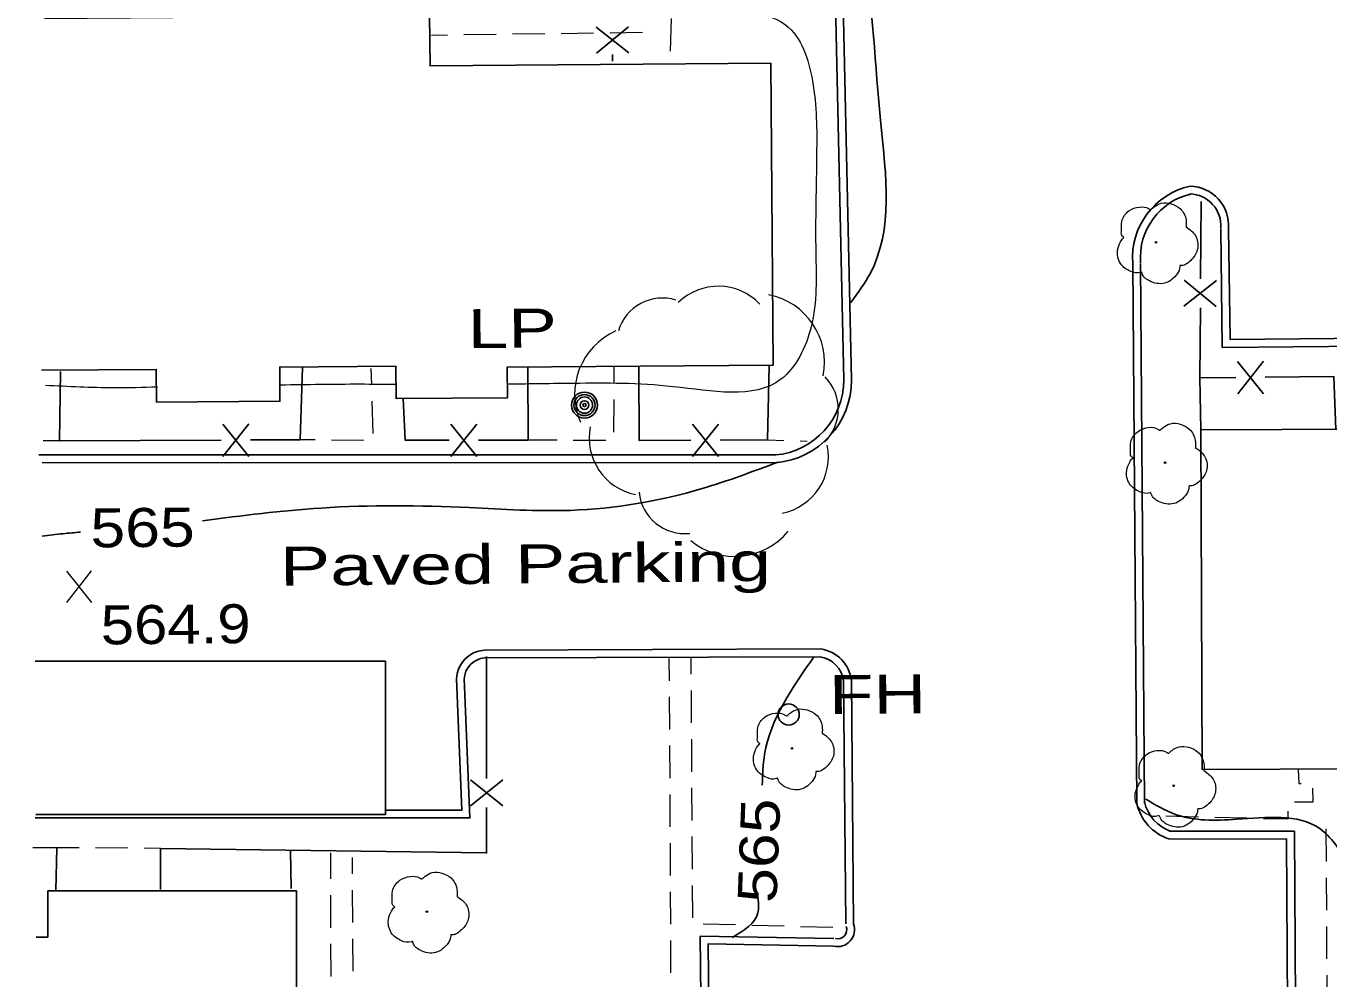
# Model space of a CAD drawing. Extents: x 2361708 to 2370558, y 6977955 to 6991887.
# Drawn here: x 2365826.1 to 2365986.7, y 6986888.4 to 6987005.8 of the extents above; entities that cross this region are included whole.
import ezdxf
from ezdxf.enums import TextEntityAlignment as Align

# ---------------------------------------------------------------- set-up
doc = ezdxf.new("R2010")
doc.units = 0
doc.header["$LTSCALE"] = 1.9
for name, color, linetype, lineweight in [('11', 7, 'Continuous', 25), ('13', 7, 'Continuous', 13), ('17', 7, 'Continuous', 25), ('2', 7, 'Continuous', 25), ('20', 7, 'Continuous', 25), ('29', 7, 'Continuous', 13), ('31', 7, 'Continuous', 13), ('35', 7, 'Continuous', 13)]:
    doc.layers.add(name, color=color, linetype=linetype, lineweight=lineweight)

msp = doc.modelspace()

# ---------------------------------------------------------------- linework, layer by layer
at = {"layer": '11'}
for points in [[(2365828.417, 6987006.703), (2365875.866, 6987007.065), (2365875.915, 6987000.855), (2365917.904, 6987001.185), (2365918.198, 6986964.006), (2365885.419, 6986963.744), (2365885.444, 6986959.974), (2365871.735, 6986959.883), (2365871.706, 6986963.863), (2365857.397, 6986963.757), (2365857.427, 6986959.547), (2365842.218, 6986959.442), (2365842.189, 6986963.482), (2365828.029, 6986963.377)], [(2365827.26, 6986927.528), (2365870.422, 6986927.529), (2365870.422, 6986908.648), (2365827.34, 6986908.658)], [(2365826.141, 6986854.904), (2365830.622, 6986854.907), (2365830.619, 6986857.337), (2365859.5, 6986857.362), (2365859.461, 6986899.263), (2365828.83, 6986899.232), (2365828.834, 6986893.562), (2365827.384, 6986893.558)]]:
    msp.add_lwpolyline(points, dxfattribs=at)
msp.add_lwpolyline([(2366085.067, 6986948.063), (2366000.816, 6986947.741), (2366000.786, 6986956.151), (2365970.896, 6986956.047), (2365971.044, 6986914.196), (2365999.835, 6986914.3), (2365999.831, 6986913.611), (2366086.614, 6986913.716), (2366086.613, 6986914.956), (2366115.224, 6986914.979), (2366115.186, 6986956.8), (2366085.055, 6986956.773)], close=True, dxfattribs=at)
at = {"layer": '13'}
for p, q in [((2365905.641, 6987006.698), (2365905.509, 6987002.697)), ((2365876.079, 6987004.657), (2365878.078, 6987004.686)), ((2365880.078, 6987004.715), (2365884.078, 6987004.763)), ((2365886.078, 6987004.792), (2365890.078, 6987004.84)), ((2365892.077, 6987004.869), (2365896.077, 6987004.917)), ((2365898.077, 6987004.946), (2365902.077, 6987005.004)), ((2365868.629, 6986963.574), (2365868.698, 6986961.575)), ((2365898.579, 6986963.759), (2365898.568, 6986961.759)), ((2365868.757, 6986959.575), (2365868.885, 6986955.576)), ((2365898.557, 6986959.758), (2365898.535, 6986955.758)), ((2365830.252, 6986954.678), (2365828.252, 6986954.699)), ((2365861.762, 6986954.798), (2365859.912, 6986954.82)), ((2365867.764, 6986954.735), (2365863.763, 6986954.777)), ((2365891.574, 6986954.752), (2365887.994, 6986954.778)), ((2365897.575, 6986954.719), (2365893.574, 6986954.741)), ((2365917.505, 6986954.799), (2365919.506, 6986954.738)), ((2365921.506, 6986954.677), (2365922.377, 6986954.655)), ((2365905.417, 6986925.132), (2365905.401, 6986927.872)), ((2365908.061, 6986927.927), (2365908.069, 6986925.927)), ((2365908.079, 6986923.927), (2365908.107, 6986919.927)), ((2365905.454, 6986919.132), (2365905.426, 6986923.132)), ((2365905.491, 6986913.132), (2365905.463, 6986917.132)), ((2365908.116, 6986917.927), (2365908.144, 6986913.928)), ((2365905.518, 6986907.132), (2365905.5, 6986911.132)), ((2365908.153, 6986911.928), (2365908.181, 6986907.927)), ((2365964.598, 6986908.495), (2365964.568, 6986908.494)), ((2365970.6, 6986908.342), (2365966.599, 6986908.444)), ((2365976.602, 6986908.189), (2365972.601, 6986908.291)), ((2365908.19, 6986905.928), (2365908.218, 6986901.927)), ((2365986.315, 6986906.871), (2365986.333, 6986902.871)), ((2365832.689, 6986904.539), (2365829.939, 6986904.553)), ((2365838.69, 6986904.506), (2365834.69, 6986904.528)), ((2365842.69, 6986904.484), (2365840.69, 6986904.495)), ((2365905.546, 6986901.132), (2365905.527, 6986905.132)), ((2365863.697, 6986900.714), (2365863.687, 6986903.914)), ((2365866.303, 6986903.339), (2365866.322, 6986901.339)), ((2365908.227, 6986899.927), (2365908.245, 6986895.928)), ((2365986.342, 6986900.871), (2365986.36, 6986896.871)), ((2365863.704, 6986894.714), (2365863.696, 6986898.714)), ((2365866.341, 6986899.339), (2365866.369, 6986895.339)), ((2365905.572, 6986895.132), (2365905.554, 6986899.132)), ((2365909.563, 6986895.2), (2365913.563, 6986895.088)), ((2365915.564, 6986895.037), (2365919.565, 6986894.925)), ((2365921.566, 6986894.874), (2365925.567, 6986894.762)), ((2365986.369, 6986894.871), (2365986.397, 6986890.871)), ((2365866.378, 6986893.339), (2365866.406, 6986889.339)), ((2365905.6, 6986889.132), (2365905.582, 6986893.132)), ((2365863.722, 6986888.714), (2365863.713, 6986892.714)), ((2365986.406, 6986888.871), (2365986.434, 6986884.871))]:
    msp.add_line(p, q, dxfattribs=at)
for points in [[(2365982.895, 6986914.199), (2365982.961, 6986912.48), (2365983.241, 6986912.492)], [(2365984.637, 6986911.916), (2365984.713, 6986910.186), (2365982.443, 6986910.175)], [(2365981.594, 6986909.047), (2365981.623, 6986908.067), (2365978.602, 6986908.138)]]:
    msp.add_lwpolyline(points, dxfattribs=at)
at = {"layer": '17'}
for p, q in [((2365896.37, 6987005.62), (2365900.421, 6987002.488)), ((2365896.421, 6987002.42), (2365900.37, 6987005.688)), ((2365898.393, 6987002.249), (2365898.41, 6987001.439)), ((2365970.869, 6986974.648), (2365970.948, 6986984.159)), ((2365972.831, 6986974.426), (2365968.801, 6986971.268)), ((2365972.802, 6986971.226), (2365968.831, 6986974.458)), ((2365975.396, 6986964.45), (2365978.634, 6986960.481)), ((2365978.596, 6986964.48), (2365975.435, 6986960.45)), ((2365975.215, 6986962.479), (2365970.865, 6986962.437)), ((2365850.383, 6986956.74), (2365853.602, 6986952.76)), ((2365853.584, 6986956.76), (2365850.401, 6986952.74)), ((2365881.675, 6986956.738), (2365878.473, 6986952.737)), ((2365878.475, 6986956.737), (2365881.674, 6986952.737)), ((2365908.256, 6986956.731), (2365911.465, 6986952.741)), ((2365911.457, 6986956.741), (2365908.264, 6986952.73)), ((2365882.868, 6986928.108), (2365882.87, 6986913.107)), ((2365880.902, 6986912.908), (2365884.903, 6986909.706)), ((2365880.903, 6986909.708), (2365884.903, 6986912.906)), ((2365858.735, 6986904.167), (2365858.788, 6986899.557))]:
    msp.add_line(p, q, dxfattribs=at)
for points in [[(2365970.896, 6986956.047), (2365970.755, 6986962.456), (2365970.833, 6986971.047)], [(2365860.188, 6986963.693), (2365859.912, 6986954.82), (2365853.792, 6986954.792)], [(2365887.95, 6986963.658), (2365887.994, 6986954.778), (2365881.874, 6986954.77)], [(2365908.055, 6986954.759), (2365901.685, 6986954.738), (2365901.639, 6986963.788)], [(2365917.688, 6986963.951), (2365917.505, 6986954.799), (2365911.655, 6986954.773)], [(2365850.192, 6986954.778), (2365830.252, 6986954.678), (2365830.371, 6986963.21)], [(2365987.507, 6986956.065), (2365987.284, 6986962.593), (2365978.815, 6986962.513)], [(2365878.274, 6986954.765), (2365872.833, 6986954.764), (2365872.605, 6986959.891)], [(2365882.875, 6986909.507), (2365882.878, 6986903.917), (2365842.69, 6986904.484), (2365842.709, 6986899.404)], [(2365829.809, 6986899.281), (2365829.939, 6986904.553), (2365826.979, 6986904.585)]]:
    msp.add_lwpolyline(points, dxfattribs=at)
at = {"layer": '2'}
for p, q in [((2365926.896, 6986962.188), (2365925.875, 6987008.461)), ((2365927.855, 6986962.208), (2365926.835, 6987008.48)), ((2365962.511, 6986976.528), (2365963.004, 6986910.04)), ((2365963.47, 6986976.537), (2365963.963, 6986910.049)), ((2365827.728, 6986952.954), (2365918.543, 6986952.939)), ((2365828.138, 6986951.998), (2365918.542, 6986951.979)), ((2365924.071, 6986929.04), (2365882.57, 6986928.895)), ((2365924.07, 6986928.08), (2365882.569, 6986927.935)), ((2365927.133, 6986895.188), (2365926.878, 6986925.147)), ((2365928.093, 6986895.197), (2365927.838, 6986925.155))]:
    msp.add_line(p, q, dxfattribs=at)
for points in [[(2366172.837, 6986983.27), (2366172.702, 6986966.908), (2366017.247, 6986966.599), (2365973.539, 6986966.192), (2365973.34, 6986980.801)], [(2366028.409, 6986967.585), (2366017.238, 6986967.559), (2365974.491, 6986967.162), (2365974.301, 6986980.811)], [(2365880.134, 6986925.392), (2365880.837, 6986908.227), (2365827.244, 6986908.237)], [(2365879.174, 6986925.353), (2365879.838, 6986909.188), (2365870.557, 6986909.19)], [(2365966.956, 6986906.597), (2365982.417, 6986906.584), (2365982.949, 6986814.985), (2365966.279, 6986814.876)], [(2365966.956, 6986905.637), (2365981.467, 6986905.625), (2365981.98, 6986815.936), (2365966.27, 6986815.836)], [(2365926.376, 6986855.998), (2365909.606, 6986855.939), (2365909.217, 6986893.687), (2365925.66, 6986893.393)], [(2365926.377, 6986856.958), (2365910.557, 6986856.898), (2365910.186, 6986892.706), (2365925.639, 6986892.433)]]:
    msp.add_lwpolyline(points, dxfattribs=at)
for centre, radius, start, end in [((2365971.493, 6986977.243), 9.01, 102.31807, 184.55285), ((2365969.461, 6986981.193), 4.854, 355.48299, 88.71391), ((2365971.493, 6986977.243), 8.05, 102.31807, 184.55285), ((2365969.461, 6986981.193), 3.894, 355.48299, 88.71391), ((2365917.628, 6986962.165), 9.267, 275.12723, 0.24007), ((2365917.628, 6986962.165), 10.227, 275.12723, 0.24007), ((2365882.834, 6986925.243), 3.661, 94.13013, 178.29618), ((2365923.424, 6986924.643), 4.444, 6.61908, 81.63168), ((2365882.834, 6986925.243), 2.701, 94.13013, 178.29618), ((2365923.424, 6986924.643), 3.483, 6.61908, 81.63168), ((2365968.872, 6986911.333), 6.009, 192.43151, 251.40913), ((2365968.872, 6986911.333), 5.049, 192.43151, 251.40913), ((2365926.128, 6986894.469), 2.094, 256.50125, 20.31612), ((2365926.128, 6986894.469), 1.134, 256.50125, 20.31612)]:
    msp.add_arc(centre, radius, start, end, dxfattribs=at)
at = {"layer": '20'}
for centre, radius in [((2365894.953, 6986959.084), 1.6), ((2365894.953, 6986959.084), 1.3), ((2365894.953, 6986959.084), 1), ((2365894.953, 6986959.084), 0.539), ((2365894.953, 6986959.084), 0.192), ((2365920.107, 6986920.972), 1.3)]:
    msp.add_circle(centre, radius, dxfattribs=at)
at = {"layer": '29'}
for centre in [(2365965.366, 6986979.135), (2365966.494, 6986951.985), (2365920.517, 6986916.795), (2365967.553, 6986912.193), (2365875.526, 6986896.686)]:
    msp.add_circle(centre, 0.1, dxfattribs=at)
for centre, radius, start, end in [((2365911.424, 6986966.608), 7.109, 43.84728, 133.84728), ((2365904.562, 6986966.582), 5.681, 73.00742, 163.00743), ((2365915.993, 6986964.316), 8.527, 348.86788, 78.86788), ((2365902.259, 6986960.409), 8.527, 113.77148, 203.77148), ((2365920.542, 6986958.566), 5.681, 314.55732, 44.55732), ((2365902.632, 6986955.037), 7.109, 168.76438, 258.76438), ((2365917.902, 6986952.733), 7.109, 281.44321, 11.44321), ((2365907.327, 6986948.93), 5.681, 185.98112, 275.98112), ((2365913.459, 6986948.973), 8.527, 230.53182, 320.53182)]:
    msp.add_arc(centre, radius, start, end, dxfattribs=at)
for points in [[(2365961.4, 6986979.708), (2365961.42, 6986979.718), (2365961.34, 6986979.787), (2365961.104, 6986980.415), (2365961.141, 6986981.695), (2365962.029, 6986982.994), (2365963.334, 6986983.476), (2365964.457, 6986983.287), (2365964.687, 6986983.159), (2365964.757, 6986983.16), (2365964.807, 6986983.2), (2365965.154, 6986983.494), (2365966.02, 6986983.942), (2365967.231, 6986983.873), (2365968.347, 6986983.284), (2365969.08, 6986981.861), (2365969.088, 6986981.001)], [(2365969.078, 6986981.021), (2365970.218, 6986979.962), (2365970.503, 6986978.374), (2365969.796, 6986977.047), (2365969.141, 6986976.501), (2365968.473, 6986976.285), (2365968.324, 6986976.273), (2365968.305, 6986976.164), (2365967.983, 6986975.26), (2365966.444, 6986974.095), (2365964.551, 6986974.377), (2365963.652, 6986975.319), (2365963.581, 6986975.448), (2365963.461, 6986975.427), (2365962.25, 6986975.546), (2365960.98, 6986976.543), (2365960.635, 6986978.18), (2365961.005, 6986979.204), (2365961.331, 6986979.647), (2365961.4, 6986979.698)], [(2365962.529, 6986952.557), (2365962.549, 6986952.567), (2365962.468, 6986952.636), (2365962.232, 6986953.264), (2365962.27, 6986954.545), (2365963.158, 6986955.843), (2365964.463, 6986956.326), (2365965.585, 6986956.136), (2365965.816, 6986956.009), (2365965.886, 6986956.009), (2365965.936, 6986956.05), (2365966.283, 6986956.343), (2365967.149, 6986956.791), (2365968.359, 6986956.723), (2365969.475, 6986956.133), (2365970.209, 6986954.71), (2365970.217, 6986953.851)], [(2365970.207, 6986953.871), (2365971.347, 6986952.811), (2365971.632, 6986951.224), (2365970.924, 6986949.897), (2365970.27, 6986949.351), (2365969.602, 6986949.134), (2365969.452, 6986949.123), (2365969.433, 6986949.012), (2365969.112, 6986948.109), (2365967.573, 6986946.945), (2365965.68, 6986947.227), (2365964.781, 6986948.168), (2365964.709, 6986948.297), (2365964.589, 6986948.276), (2365963.378, 6986948.395), (2365962.109, 6986949.393), (2365961.763, 6986951.03), (2365962.134, 6986952.053), (2365962.459, 6986952.496), (2365962.529, 6986952.547)], [(2365916.552, 6986917.368), (2365916.571, 6986917.378), (2365916.491, 6986917.447), (2365916.255, 6986918.075), (2365916.293, 6986919.356), (2365917.18, 6986920.654), (2365918.486, 6986921.136), (2365919.608, 6986920.947), (2365919.839, 6986920.819), (2365919.909, 6986920.82), (2365919.959, 6986920.86), (2365920.306, 6986921.153), (2365921.171, 6986921.602), (2365922.382, 6986921.533), (2365923.498, 6986920.944), (2365924.232, 6986919.521), (2365924.24, 6986918.661)], [(2365924.229, 6986918.681), (2365925.37, 6986917.622), (2365925.654, 6986916.034), (2365924.947, 6986914.707), (2365924.293, 6986914.161), (2365923.625, 6986913.945), (2365923.474, 6986913.933), (2365923.455, 6986913.823), (2365923.134, 6986912.92), (2365921.595, 6986911.756), (2365919.703, 6986912.038), (2365918.803, 6986912.979), (2365918.732, 6986913.109), (2365918.612, 6986913.087), (2365917.401, 6986913.206), (2365916.131, 6986914.203), (2365915.786, 6986915.84), (2365916.156, 6986916.864), (2365916.482, 6986917.307), (2365916.552, 6986917.358)], [(2365963.588, 6986912.765), (2365963.607, 6986912.775), (2365963.527, 6986912.845), (2365963.291, 6986913.472), (2365963.329, 6986914.753), (2365964.216, 6986916.051), (2365965.521, 6986916.534), (2365966.644, 6986916.344), (2365966.875, 6986916.217), (2365966.945, 6986916.217), (2365966.995, 6986916.257), (2365967.342, 6986916.551), (2365968.207, 6986917), (2365969.418, 6986916.931), (2365970.534, 6986916.341), (2365971.268, 6986914.918), (2365971.276, 6986914.058)], [(2365971.266, 6986914.078), (2365972.405, 6986913.019), (2365972.69, 6986911.432), (2365971.983, 6986910.105), (2365971.329, 6986909.559), (2365970.661, 6986909.342), (2365970.511, 6986909.331), (2365970.492, 6986909.221), (2365970.17, 6986908.318), (2365968.631, 6986907.153), (2365966.738, 6986907.435), (2365965.839, 6986908.377), (2365965.768, 6986908.506), (2365965.648, 6986908.485), (2365964.437, 6986908.603), (2365963.167, 6986909.601), (2365962.822, 6986911.238), (2365963.192, 6986912.261), (2365963.518, 6986912.705), (2365963.588, 6986912.755)], [(2365871.561, 6986897.259), (2365871.58, 6986897.269), (2365871.5, 6986897.338), (2365871.264, 6986897.966), (2365871.302, 6986899.246), (2365872.189, 6986900.545), (2365873.495, 6986901.027), (2365874.617, 6986900.838), (2365874.848, 6986900.71), (2365874.918, 6986900.711), (2365874.968, 6986900.751), (2365875.315, 6986901.044), (2365876.181, 6986901.493), (2365877.391, 6986901.424), (2365878.507, 6986900.835), (2365879.24, 6986899.412), (2365879.249, 6986898.552)], [(2365879.238, 6986898.572), (2365880.379, 6986897.512), (2365880.664, 6986895.925), (2365879.956, 6986894.598), (2365879.301, 6986894.052), (2365878.634, 6986893.836), (2365878.484, 6986893.824), (2365878.465, 6986893.714), (2365878.143, 6986892.811), (2365876.604, 6986891.646), (2365874.712, 6986891.928), (2365873.813, 6986892.87), (2365873.742, 6986892.999), (2365873.622, 6986892.978), (2365872.41, 6986893.096), (2365871.141, 6986894.094), (2365870.795, 6986895.732), (2365871.165, 6986896.755), (2365871.491, 6986897.198), (2365871.561, 6986897.249)]]:
    msp.add_spline(points, degree=3, dxfattribs=at)
at = {"layer": '31'}
for p, q in [((2365834.262, 6986934.775), (2365831.145, 6986938.626)), ((2365831.182, 6986934.746), (2365834.225, 6986938.655))]:
    msp.add_line(p, q, dxfattribs=at)
at = {"layer": '31', "lineweight": 25}
for points in [[(2365929.123, 6987017.132), (2365929.422, 6987015.105), (2365931.476, 6986993.713), (2365930.18, 6986975.35), (2365927.765, 6986971.737)], [(2365918.762, 6986952.05), (2365909.452, 6986948.802), (2365893.237, 6986946.118), (2365880.753, 6986946.448), (2365862.492, 6986946.405), (2365847.897, 6986944.836)], [(2365832.849, 6986943.432), (2365830.681, 6986943.241), (2365828.144, 6986942.938)], [(2365923.25, 6986928.112), (2365917.144, 6986916.073), (2365916.86, 6986912.27)], [(2365992.199, 6986895.997), (2365988.904, 6986902.736), (2365985.554, 6986906.914), (2365975.323, 6986908.067), (2365967.757, 6986908.665), (2365964.099, 6986910.56)], [(2365916.333, 6986898.295), (2365916.32, 6986896.534), (2365913.158, 6986893.514)]]:
    msp.add_spline(points, degree=3, dxfattribs=at)
at = {"layer": '35'}
for points in [[(2365906.393, 6987030.576), (2365900.332, 6987015.968), (2365899.887, 6987010.203), (2365908.042, 6987007.611), (2365914.903, 6987007.496), (2365919.699, 6987005.932), (2365923.035, 6986999.013), (2365923.55, 6986990.008), (2365923.446, 6986977.866), (2365922.873, 6986968.72), (2365919.154, 6986962.255), (2365905.882, 6986961.349), (2365893.618, 6986961.752), (2365885.638, 6986961.646)], [(2365842.32, 6986961.293), (2365836.961, 6986961.202), (2365828.547, 6986961.502)], [(2365871.778, 6986961.614), (2365867.298, 6986961.641), (2365857.498, 6986961.538)]]:
    msp.add_spline(points, degree=3, dxfattribs=at)

# ---------------------------------------------------------------- texts
at = {"layer": '2', "width": 1.45}
msp.add_text('Paved Parking', height=4.8, rotation=0.545, dxfattribs=at).set_placement((2365857.433, 6986936.826))
at = {"layer": '20', "width": 1.4}
for s, p in [('  LP', (2365875.586, 6986966.04)), ('  FH', (2365920.098, 6986920.962))]:
    msp.add_text(s, height=4.8, rotation=0.545, dxfattribs=at).set_placement(p)
at = {"layer": '31', "width": 1.2}
for rotation, p in [(0.545, (2365840.521, 6986941.605)), (87.895, (2365918.839, 6986904.127))]:
    msp.add_text(' 565 ', height=4.8, rotation=rotation, dxfattribs=at).set_placement(p, align=Align.CENTER)
at = {"layer": '31', "width": 1.15}
msp.add_text('564.9', height=4.8, rotation=0.545, dxfattribs=at).set_placement((2365835.361, 6986929.595))

doc.saveas('drawing.dxf')
